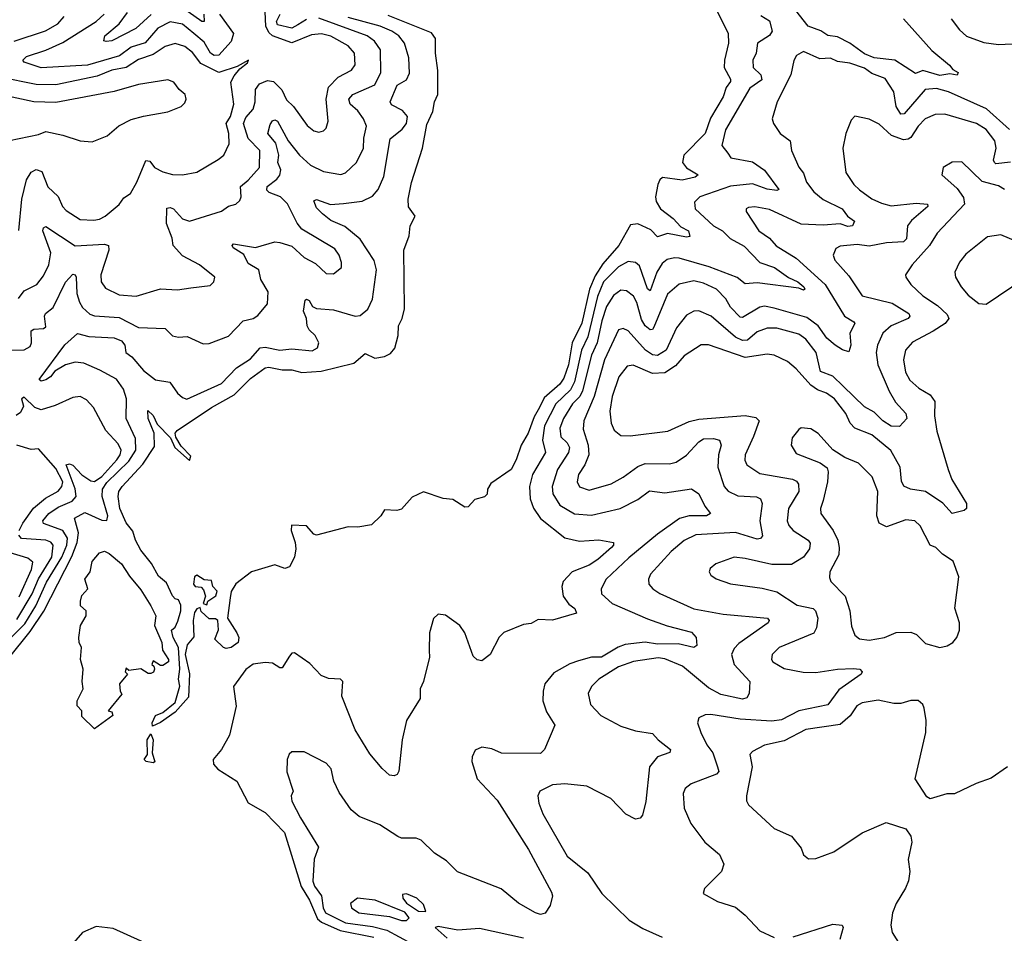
# Model space of a CAD drawing. Extents: x 1954678 to 2060275, y 904822 to 1016299.
# Tile 323 of 467: x 1998927 to 2002969, y 993741 to 997492. Entities that reach past the tile are written whole.
import ezdxf

# ---------------------------------------------------------------- set-up
doc = ezdxf.new("R2010")
doc.units = 0

msp = doc.modelspace()

# ---------------------------------------------------------------- linework, layer by layer
at = {"layer": '0CON20XD'}
for points in [[(2001756.6, 997596.6), (2001835.6, 997435), (2001837.5, 997395), (2001820.3, 997325), (2001819.1, 997295), (2001845, 997248), (2001845, 997237.5), (2001827, 997213), (2001815.7, 997175), (2001762.6, 997087.4), (2001741.6, 997025), (2001654.2, 996935), (2001648.4, 996905), (2001664.2, 996884.2), (2001712, 996855), (2001700, 996845), (2001647.3, 996832.7), (2001566.6, 996843.4), (2001555.3, 996834.7), (2001546.9, 996815), (2001536.9, 996765), (2001540.6, 996745), (2001557.6, 996715), (2001610.2, 996675), (2001641.1, 996641.1), (2001672.4, 996625), (2001677.8, 996602.2), (2001665, 996598.8), (2001586.5, 996613.5), (2001545, 996600.6), (2001518.8, 996628.8), (2001465, 996654.1), (2001435, 996649.4), (2001386.5, 996565), (2001320.9, 996489.1), (2001289.2, 996440.8), (2001266.4, 996385), (2001235, 996246.4), (2001194.9, 996165.1), (2001179.5, 996075), (2001160.5, 996019.5), (2001145.1, 995994.9), (2001080.3, 995939.7), (2001060.6, 995899.4), (2001038.8, 995861.2), (2001014.7, 995795), (2000985.3, 995745), (2000965.8, 995685), (2000945, 995645.7), (2000861.7, 995588.3), (2000848.1, 995565), (2000845.6, 995544.4), (2000835, 995532.5), (2000795, 995522.5), (2000768.3, 995491.7), (2000755, 995490.8), (2000705, 995522), (2000665, 995526), (2000585, 995554), (2000538.5, 995531.5), (2000495, 995482.5), (2000475, 995477.5), (2000425, 995480), (2000410, 995455), (2000371.7, 995418.3), (2000315, 995408.6), (2000275, 995410), (2000146.2, 995376.2), (2000135, 995380), (2000105, 995413.3), (2000043, 995417), (2000041.2, 995395), (2000058.6, 995345), (2000060.3, 995319.7), (2000055.5, 995285), (2000035, 995246), (2000015, 995239.4), (1999975, 995253.2), (1999878.8, 995225), (1999814.5, 995175.5), (1999795.6, 995144.4), (1999791.2, 995118.8), (1999780, 995035), (1999818.9, 994975), (1999826.4, 994955), (1999823.8, 994935), (1999795, 994913.8), (1999775, 994910), (1999764.2, 994914.2), (1999728.3, 994948.3), (1999743, 994987), (1999740, 995025), (1999731.7, 995031.7), (1999705, 995032.5), (1999671.7, 995061.7), (1999668.3, 995078.3), (1999655, 995072.5), (1999645, 995057.5), (1999638.9, 995025), (1999642, 994958), (1999614.4, 994925), (1999606.2, 994885), (1999624.2, 994805.8), (1999619.6, 994710.4), (1999565, 994648.6), (1999505, 994606.9), (1999472, 994592), (1999471.4, 994605), (1999484.6, 994635.4), (1999515, 994646.9), (1999565, 994688), (1999584.2, 994755), (1999578.6, 994785), (1999584.2, 994825), (1999578.8, 994915), (1999557.5, 994955), (1999550, 994985), (1999565, 994998), (1999577, 995023), (1999588.5, 995065), (1999588.5, 995088.5), (1999579.5, 995109.5), (1999565, 995114.2), (1999555, 995126.7), (1999530, 995180), (1999497.2, 995207.2), (1999468.8, 995258.8), (1999425, 995314.6), (1999403.1, 995355), (1999392.2, 995392.2), (1999365, 995425.6), (1999338.5, 995485), (1999331.4, 995535), (1999334.4, 995555), (1999347.8, 995575), (1999433.1, 995666.9), (1999481.1, 995738.9), (1999479.5, 995795), (1999454.7, 995855), (1999452.7, 995887.3), (1999475, 995867.1), (1999491.6, 995831.6), (1999546.7, 995775), (1999564.3, 995735), (1999625, 995682.2), (1999629.7, 995699.7), (1999590.7, 995740.7), (1999568, 995778), (1999566, 995795), (1999574.2, 995805), (1999715, 995899.8), (1999808.3, 995951.7), (1999875, 996019.4), (1999935, 996063.1), (1999950, 996065)], [(2002554.7, 997494.7), (2002672.2, 997365), (2002744.5, 997305), (2002757.4, 997287.4), (2002779.2, 997275), (2002775, 997263.8), (2002745, 997269.5), (2002705, 997263.3), (2002635, 997283), (2002605, 997271.1), (2002519.4, 997325), (2002435, 997335.7), (2002395, 997351.7), (2002335, 997395.5), (2002285, 997422), (2002245, 997426.9), (2002216.5, 997446.5), (2002163.5, 997465), (2002063.3, 997595)], [(1998905, 997403.7), (1999033.5, 997446.5), (1999084.5, 997475), (1999110.4, 997505)], [(1998922.4, 996347.6), (1998945, 996378.9), (1998997.3, 996405), (1999025, 996440.5), (1999047.5, 996485), (1999054.7, 996535), (1999022.8, 996625), (1999025, 996637.1), (1999035, 996642.2), (1999155, 996563.1), (1999275, 996570), (1999291.4, 996565), (1999293.2, 996545), (1999260.8, 996445), (1999261.1, 996415), (1999279.5, 996389.5), (1999335, 996362.3), (1999405, 996357.1), (1999505, 996386.8), (1999575, 996383.1), (1999629.3, 996390.7), (1999708.9, 996401.1), (1999724, 996415), (1999728.8, 996435), (1999665, 996485.4), (1999595, 996522.9), (1999556.8, 996565), (1999553.8, 996595), (1999529.8, 996655), (1999531.8, 996718.2), (1999545, 996720.9), (1999558.5, 996715), (1999595, 996674.7), (1999625, 996664.6), (1999755, 996705.6), (1999785, 996725.6), (1999815, 996734.3), (1999830.6, 996749.4), (1999836.1, 996763.9), (1999833.4, 996806.6), (1999865, 996832.5), (1999911.8, 996885), (1999913.3, 996955), (1999865, 997004.7), (1999846.1, 997065), (1999855, 997089.7), (1999886, 997125), (1999894.4, 997155), (1999895.2, 997205), (1999911.9, 997228.1), (1999945, 997241.8), (1999968.5, 997238.5), (2000003.6, 997203.6), (2000022.7, 997162.7), (2000051.3, 997135), (2000107.5, 997057.5), (2000134.2, 997035), (2000155, 997030.5), (2000173.8, 997035), (2000185, 997046), (2000193.8, 997075), (2000186, 997166), (2000194.7, 997215), (2000234.2, 997255.8), (2000290, 997285), (2000304.1, 997305.9), (2000301.1, 997355), (2000275, 997384.1), (2000205, 997424.8), (2000165.7, 997434.3), (2000125, 997429.8), (2000045, 997397.4), (1999965, 997425.1), (1999949.8, 997439.8), (1999937, 997465), (1999935, 997523.8)], [(1999748, 997515), (1999804.4, 997435), (1999795, 997401.9), (1999745, 997346.4), (1999725, 997344.2), (1999711, 997355), (1999685, 997399.6), (1999642.6, 997435), (1999595, 997473.8), (1999545, 997482.7), (1999495, 997456.5), (1999442.9, 997397.1), (1999385, 997379.4), (1999336.3, 997343.7), (1999205.3, 997305.3), (1999015, 997293.8), (1998945, 997317.5), (1998940.5, 997325), (1998955, 997340.8), (1999035, 997366.3), (1999105, 997398.5), (1999241.1, 997485), (1999274.6, 997515)], [(1999467, 997513), (1999403.8, 997455), (1999305, 997404.8), (1999281.7, 997401.7), (1999272, 997405), (1999276.9, 997425), (1999335.8, 997474.2), (1999369.2, 997520.8)], [(1999683.5, 997515), (1999685, 997484.4), (1999675, 997484.1), (1999595, 997540)], [(1999950, 996065), (2000005, 996054.4), (2000045, 996054.2), (2000085, 996042.9), (2000165, 996049.4), (2000298.3, 996081.7), (2000345, 996121.1), (2000385, 996102.6), (2000425, 996109.5), (2000449, 996121), (2000467.3, 996142.7), (2000481.2, 996195), (2000482.5, 996235), (2000497.9, 996265), (2000507.1, 996305), (2000504.4, 996545), (2000525.7, 996604.3), (2000530.8, 996645), (2000551.2, 996685), (2000523.5, 996723.5), (2000522.5, 996755), (2000535, 996823.3), (2000580.5, 996965), (2000598.9, 997061.1), (2000622.6, 997115), (2000629.6, 997155), (2000643.3, 997185), (2000643.5, 997283.5), (2000634.3, 997355), (2000634.2, 997414.2), (2000618, 997438), (2000439.3, 997509.3)], [(2000105, 997493.2), (2000069.7, 997470.3), (2000045, 997456.4), (1999985, 997470), (1999982, 997485), (1999996.9, 997515)], [(2001969.5, 997509.5), (2002005, 997487.3), (2002015.9, 997444.1), (2002005, 997427.1), (2001956, 997395), (2001950.8, 997355), (2001937.5, 997325), (2001938.6, 997295), (2001970.2, 997265), (2001974, 997245), (2001925, 997210.3), (2001825, 997040), (2001810, 996975), (2001834, 996944)], [(1998881, 994869), (1998969.7, 994980.3), (1999025.8, 995064.2), (1999141.8, 995288.2), (1999163.6, 995345), (1999168.5, 995385), (1999151.8, 995445), (1999195, 995468.1), (1999265, 995436.9), (1999285, 995436), (1999288.8, 995455), (1999265.7, 995535), (1999267.4, 995565), (1999285, 995591.5), (1999375, 995678.7), (1999403.7, 995725), (1999403, 995773), (1999363.9, 995855), (1999366.2, 995935), (1999353.9, 995975), (1999325, 996016), (1999256.9, 996053.1), (1999191.2, 996081.2), (1999155, 996085.7), (1999115, 996074.7), (1999071.7, 996048.2), (1999053.1, 996025), (1999035, 996013.3), (1999015, 996007.5), (1999007.5, 996015), (1999112.7, 996157.3), (1999165, 996203.3), (1999211.1, 996191.1), (1999315, 996185.4), (1999345, 996172.9), (1999359.2, 996155), (1999362.9, 996125), (1999387.7, 996107.7), (1999435, 996052.1), (1999485, 996013.9), (1999544.2, 996004.3), (1999575, 995958.6), (1999595, 995940.6), (1999613.8, 995933.8), (1999755, 995998.8), (1999817.2, 996062.8), (1999875, 996100), (1999915, 996144), (1999935, 996148), (1999995, 996134.7), (2000045, 996140.3), (2000127.8, 996132.2), (2000150, 996145), (2000155.6, 996165), (2000140, 996195), (2000115, 996218.9), (2000107.5, 996235), (2000104.7, 996265), (2000091.9, 996295), (2000099.4, 996340.6), (2000105, 996344.5), (2000115, 996338.5), (2000129.3, 996315), (2000145, 996306.5), (2000215, 996300.8), (2000305, 996274.7), (2000325, 996277.9), (2000356, 996304), (2000375.5, 996345), (2000391.4, 996465), (2000382.9, 996502.9), (2000325, 996590.8), (2000262.1, 996642.1), (2000205, 996667.3), (2000170.5, 996695), (2000145, 996719.4), (2000135, 996747.5), (2000145, 996753.1), (2000203.6, 996733.6), (2000256.9, 996736.9), (2000333.7, 996746.3), (2000375, 996767.9), (2000398.7, 996795), (2000421.5, 996848.5), (2000447.4, 997002.6), (2000497.7, 997042.2), (2000515.3, 997065), (2000519.2, 997095), (2000499.2, 997119.2), (2000452.9, 997142.9), (2000448.2, 997155), (2000477.1, 997222.9), (2000514.7, 997245.3), (2000527.3, 997272.7), (2000525.3, 997335), (2000506.9, 997395), (2000483.6, 997425), (2000454.7, 997445), (2000406.6, 997465), (2000275, 997500.1)], [(1998895, 996134.8), (1998945, 996136.8), (1998969.8, 996150.2), (1998975.9, 996165), (1998974.5, 996215), (1998985, 996220.9), (1999025, 996223.6), (1999035, 996230.8), (1999028.7, 996275), (1999033.1, 996285), (1999065, 996310.4), (1999115, 996414.5), (1999145, 996446.5), (1999155, 996444.2), (1999158.7, 996435), (1999161.7, 996368.3), (1999172.4, 996332.4), (1999185, 996310), (1999215, 996282.6), (1999235, 996276.1), (1999335, 996269.3), (1999415, 996228.7), (1999524.5, 996224.5), (1999555, 996194.3), (1999579.1, 996189.1), (1999615, 996191.5), (1999680.6, 996160.6), (1999705, 996162.9), (1999785, 996193.1), (1999845, 996255.6), (1999885, 996264.4), (1999905, 996277.1), (1999944.3, 996325), (1999947.5, 996375), (1999917.3, 996425), (1999909.5, 996465), (1999865, 996490.8), (1999847.8, 996527.8), (1999803.9, 996555), (1999799.4, 996565), (1999805, 996571.4), (1999895, 996556.7), (1999975, 996579.6), (1999995, 996577.5), (2000045, 996562.2), (2000095, 996515.5), (2000140.9, 996490.9), (2000185, 996450), (2000215, 996448.9), (2000247.8, 996475), (2000248.5, 996495), (2000238.5, 996525), (2000220.4, 996550.4), (2000085, 996631.9), (2000065.8, 996655.8), (2000026.2, 996736.2), (1999998, 996765), (1999952, 996782), (1999941.7, 996791.7), (1999943.6, 996806.4), (1999983.4, 996836.6), (1999995, 996852.9), (1999998.7, 996875), (1999987.2, 996905), (1999990.7, 996935), (1999979.2, 996985), (1999945.4, 997025), (1999955, 997062), (1999965, 997077.1), (1999975, 997081.1), (1999985, 997074.5), (2000029.5, 996995), (2000075.2, 996935.2), (2000121.5, 996895), (2000175, 996868.7), (2000245, 996856.2), (2000265, 996863.6), (2000309.4, 996905), (2000338.9, 996965), (2000339.6, 997005), (2000350.8, 997055), (2000338.5, 997085), (2000315, 997118), (2000284.3, 997145), (2000278.1, 997165), (2000294.8, 997185.2), (2000385, 997224.7), (2000410, 997275), (2000407.9, 997367.9), (2000383.6, 997403.6), (2000353.9, 997425), (2000155, 997498.7)], [(2002751.5, 997495), (2002785, 997450.6), (2002814.2, 997424.2), (2002885, 997397.7), (2002945, 997390.5), (2003055.6, 997395.6)], [(1998923.8, 996626.2), (1998935.6, 996755), (1998954.8, 996835), (1998973.9, 996866.1), (1998995, 996877.1), (1999017.9, 996867.9), (1999043.1, 996805), (1999085, 996765.5), (1999102.8, 996725), (1999118.2, 996708.2), (1999175, 996671.8), (1999231.5, 996668.5), (1999255, 996672.3), (1999278.1, 996685), (1999335, 996732.9), (1999355, 996760.8), (1999381.5, 996778.5), (1999408.2, 996825), (1999445, 996914.3), (1999461.4, 996911.4), (1999481.1, 996885), (1999515, 996866.7), (1999555, 996856.8), (1999595, 996855.4), (1999654, 996866), (1999742.6, 996917.4), (1999765.7, 996935), (1999787.8, 996982.2), (1999785.9, 997025), (1999774.8, 997065), (1999792.1, 997095), (1999806.7, 997145), (1999794.3, 997235.7), (1999808.3, 997261.7), (1999830.6, 997289.4), (1999862.5, 997315), (1999866.2, 997326.2), (1999820, 997300), (1999745, 997275.2), (1999671.3, 997311.3), (1999636.5, 997356.5), (1999605, 997381.1), (1999565, 997394.3), (1999525, 997381.4), (1999475, 997349.3), (1999415, 997328.5), (1999365, 997295.7), (1999305, 997284.5), (1999245, 997260), (1999075, 997224.6), (1998995, 997225.7), (1998845, 997255.7)], [(2002991, 997041), (2002895.9, 997125.9), (2002739.5, 997195), (2002691.2, 997208.8), (2002644.6, 997205), (2002558.2, 997105), (2002545, 997103.7), (2002525.9, 997135), (2002515.3, 997195), (2002479.8, 997249.8), (2002425, 997270.6), (2002395, 997292.3), (2002335, 997313.6), (2002285, 997320.2), (2002255, 997333.4), (2002211.7, 997331.7), (2002145, 997360.8), (2002116.7, 997345), (2002105.8, 997324.2), (2002093.3, 997265), (2002036.5, 997155), (2002015.7, 997085), (2002021.4, 997065), (2002049.4, 997025), (2002089.6, 996995), (2002095.4, 996955), (2002126, 996886), (2002145, 996862), (2002157.6, 996825), (2002186.9, 996785), (2002225, 996754), (2002303.1, 996715), (2002325, 996685.4), (2002354.4, 996665), (2002346.4, 996645), (2002327, 996643), (2002295, 996653.5), (2002225, 996647.6), (2002135, 996652.6), (2002005, 996712.7), (2001945, 996723.5), (2001918.8, 996721.2), (2001910, 996715), (2001910, 996705), (2001961.2, 996625), (2002004.6, 996595), (2002032.8, 996562.8), (2002115, 996512.8), (2002234.1, 996405), (2002312.7, 996275), (2002351.8, 996251.8), (2002355.5, 996245), (2002334.6, 996205), (2002339.2, 996155), (2002331.2, 996128.8), (2002305, 996136), (2002274.3, 996155), (2002241.1, 996185), (2002204.8, 996235), (2002159.1, 996269.1), (2002025, 996307.2), (2001985, 996315.2), (2001965, 996311.9), (2001895, 996269.7), (2001885, 996271.1), (2001845, 996311.4), (2001825.7, 996345.7), (2001787.2, 996385), (2001735, 996410.2), (2001695, 996420), (2001634.4, 996405.6), (2001586.5, 996365), (2001530.8, 996229.2), (2001525, 996220.4), (2001515, 996218.4), (2001495, 996235.2), (2001480.3, 996260.3), (2001460.2, 996330.2), (2001446.6, 996356.6), (2001418.2, 996378.2), (2001395, 996380.8), (2001365, 996360), (2001336.2, 996315), (2001316.4, 996255), (2001298.3, 996165), (2001275.1, 996115), (2001237.7, 995967.7), (2001226.5, 995945), (2001196, 995915), (2001160.2, 995855), (2001144, 995815), (2001148.6, 995778.6), (2001175, 995754.7), (2001184.5, 995735), (2001180, 995715), (2001134.3, 995645), (2001112.5, 995575), (2001115.8, 995545), (2001145, 995499.3), (2001205, 995463), (2001275, 995457.8), (2001392.2, 995485), (2001465, 995521.6), (2001512.4, 995557.6), (2001575, 995549.8), (2001685, 995565.4), (2001715, 995545.7), (2001739.6, 995495), (2001762.9, 995465), (2001746.7, 995455), (2001675.2, 995454.8), (2001635.8, 995444.2), (2001545, 995379.2), (2001427.3, 995282.7)], [(1998885, 996995.5), (1999005, 997021.1), (1999035, 997033.3), (1999105, 997018.1), (1999175, 996993.8), (1999225, 996990.8), (1999286.7, 997015), (1999334.5, 997055.5), (1999385, 997082.5), (1999435, 997095.7), (1999535, 997114), (1999590, 997135), (1999605, 997150), (1999611.2, 997165), (1999606, 997185), (1999582, 997205), (1999560, 997235), (1999535, 997244.2), (1999415, 997226.1), (1999315, 997197.3), (1999075, 997152.3), (1998985.4, 997154.6), (1998825, 997188.5)], [(2002995, 996906.8), (2002935, 996900.3), (2002928.5, 996905), (2002925.3, 996915), (2002935.6, 996965), (2002930.8, 996995), (2002895, 997040.8), (2002855, 997066), (2002725, 997104.6), (2002685, 997103.2), (2002643.6, 997085), (2002615.3, 997055), (2002585, 997008.4), (2002575, 997000.8), (2002555, 996998.6), (2002505.8, 997015.8), (2002455, 997062.9), (2002415, 997082.9), (2002355, 997096.2), (2002340.5, 997079.5), (2002318, 997025), (2002306, 996965), (2002318.6, 996865), (2002351.1, 996815), (2002375, 996792.7), (2002425, 996756.8), (2002465, 996738.7), (2002505, 996727.6), (2002607.9, 996737.9), (2002654.2, 996735), (2002655.5, 996725), (2002587.5, 996667.5), (2002571.7, 996645), (2002568.2, 996591.8), (2002555, 996579.5), (2002485, 996575.2), (2002415, 996562.7), (2002365, 996568.6), (2002295, 996562.7), (2002277.1, 996552.9), (2002266.7, 996525), (2002273.5, 996505), (2002330.7, 996440.7), (2002385, 996358.5), (2002508.2, 996328.2), (2002577.3, 996285), (2002581.5, 996275), (2002574.4, 996265), (2002505, 996234.7), (2002470, 996205), (2002448.4, 996155), (2002442.5, 996125), (2002449.8, 996075), (2002496.7, 995966.7), (2002521.9, 995921.9), (2002565.5, 995875), (2002569.2, 995855), (2002538.5, 995821.5), (2002505, 995822.9), (2002470.4, 995845), (2002435, 995881.1), (2002395, 995901.9), (2002307.6, 995987.6), (2002265, 996027.8), (2002215, 996047.5), (2002197.3, 996125), (2002155, 996179.7), (2002125, 996200.7), (2002035, 996225.2), (2001995, 996225.8), (2001955, 996210), (2001915, 996175.6), (2001895, 996174.2), (2001865, 996188), (2001765.6, 996275), (2001715, 996296.7), (2001695, 996295.3), (2001665, 996278.8), (2001623.2, 996226.8), (2001580.5, 996135), (2001545, 996112.6), (2001525, 996116.5), (2001495.8, 996135), (2001424.5, 996215), (2001405, 996224), (2001385, 996218.2), (2001327.3, 996095), (2001285.3, 995944.7), (2001243.5, 995845), (2001240.3, 995810.3)], [(2001834, 996944), (2001846, 996925), (2001935, 996907.9), (2001984.7, 996874.7), (2002044, 996795), (2002035, 996790), (2001995, 996796.2), (2001935, 996817.5), (2001845, 996807.9), (2001719.4, 996765), (2001697, 996743), (2001700.5, 996715), (2001775.2, 996645.2), (2001811.8, 996625), (2001843.8, 996593.8), (2001901.8, 996561.8), (2001965, 996494.8), (2002025.6, 996475), (2002083, 996433), (2002121.6, 996415), (2002146.4, 996395), (2002150, 996385), (2002145, 996381.1), (2002125, 996390), (2001955, 996411.3), (2001905, 996407.5), (2001873, 996433), (2001757, 996477), (2001635, 996512.3), (2001615, 996514.2), (2001585, 996506.6), (2001565, 996491.5), (2001542.9, 996455), (2001515, 996378.9), (2001505, 996387.1), (2001471.1, 996481.1), (2001455, 996495.4), (2001425, 996498.7), (2001385, 996476.5), (2001323.7, 996415), (2001298.6, 996355), (2001259.8, 996190.2), (2001233.4, 996135), (2001205.3, 996005), (2001188.2, 995971.8), (2001127.9, 995915), (2001081.5, 995825), (2001073.2, 995765), (2001085.7, 995715), (2001031.9, 995625), (2001019.4, 995575), (2001022.9, 995525), (2001037, 995487), (2001065, 995443.4), (2001165, 995364.1), (2001225, 995351.1), (2001305, 995356.2), (2001365.5, 995345.5), (2001365.5, 995335), (2001356.7, 995325), (2001300.8, 995275), (2001265, 995251.8), (2001195, 995225.3), (2001158, 995185), (2001152.5, 995165), (2001157.8, 995125), (2001181.7, 995091.7), (2001205.6, 995075), (2001213.3, 995055), (2001115, 995026.2), (2001055, 995028.8), (2001027.3, 995012.7), (2000995, 995008.8), (2000915, 994976.2), (2000895, 994956.7), (2000859.2, 994885), (2000825, 994860), (2000805, 994864.2), (2000789.1, 994879.1), (2000754.6, 994974.6), (2000734.7, 995004.7), (2000675, 995047.5), (2000645, 995051.2), (2000626, 995034), (2000609.5, 994975), (2000608.5, 994901.5), (2000610, 994875), (2000585.4, 994775), (2000570.8, 994745), (2000570.6, 994705), (2000515.7, 994615), (2000497.5, 994535), (2000483, 994407), (2000476.4, 994393.6), (2000465, 994387.5), (2000445, 994390), (2000415, 994418), (2000365, 994478), (2000305, 994576), (2000249.1, 994715), (2000253.8, 994775), (2000244.1, 994784.1), (2000195, 994787.1), (2000165, 994800), (2000118.6, 994848.6), (2000055, 994892.5), (2000045, 994890.8), (2000035, 994879.2), (2000005, 994831.1), (1999995, 994830.6), (1999965, 994850.3), (1999935, 994852.9), (1999885, 994846.2), (1999855, 994823.8), (1999805, 994753.8), (1999816.2, 994673.8), (1999804.7, 994625), (1999788.1, 994555), (1999755, 994495.5), (1999721.9, 994455), (1999722.2, 994435), (1999741.2, 994415), (1999818.5, 994365), (1999865, 994276.2), (1999935, 994236.7), (2000014.7, 994155), (2000083.2, 993933.2), (2000116.9, 993876.9), (2000150, 993800), (2000166.7, 993786.7), (2000242.5, 993752.5), (2000381.1, 993725)], [(2002970.5, 996795), (2002945, 996810), (2002877.6, 996827.6), (2002795, 996908.8), (2002755, 996907.5), (2002718, 996885), (2002712.5, 996855), (2002775, 996798.9), (2002802.1, 996762.1), (2002806.1, 996735), (2002694.2, 996615.8), (2002661.6, 996565), (2002590.5, 996485), (2002564.2, 996445), (2002564.5, 996434.5), (2002585.6, 996405), (2002635, 996357.9), (2002695, 996319.1), (2002735, 996281.8), (2002741.8, 996265), (2002726.1, 996245), (2002676.9, 996213.1), (2002591.9, 996168.1), (2002564.1, 996135), (2002556, 996095), (2002563.4, 996045), (2002581.4, 996011.4), (2002618.4, 995978.4), (2002665, 995951.6), (2002684.2, 995925), (2002682.6, 995865), (2002692.1, 995802.1), (2002738.4, 995645), (2002753.9, 995603.9), (2002813.5, 995505), (2002814.2, 995485), (2002803.8, 995476.2), (2002755, 995464.5), (2002716.8, 995506.8), (2002645, 995555.3), (2002584.1, 995564.1), (2002556.6, 995576.6), (2002546.8, 995596.8), (2002541.2, 995655), (2002503.1, 995723.1), (2002425, 995788), (2002355, 995815.3), (2002335.8, 995835.8), (2002318.8, 995875), (2002271.4, 995935), (2002239.1, 995959.1), (2002202.6, 995972.6), (2002175, 995990.7), (2002115, 996058.5), (2002079.2, 996089.2), (2002023.8, 996115), (2001995, 996118), (2001905, 996104.3), (2001755, 996157.3), (2001725, 996156.9), (2001655, 996112.1), (2001618.8, 996071.2), (2001575, 996042.5), (2001525, 996039.8), (2001445, 996073.9), (2001420.5, 996069.5), (2001386.4, 996025), (2001359, 995945), (2001350, 995885), (2001355.4, 995835), (2001367.1, 995807.1), (2001395.4, 995785.4), (2001432.7, 995782.7), (2001588.1, 995801.9), (2001675, 995841.6), (2001715, 995851.9), (2001905, 995867.3), (2001948.7, 995858.7), (2001963.1, 995845), (2001939.1, 995780.9), (2001905.3, 995705), (2001903.8, 995683.8), (2001912.5, 995665), (2001965, 995628.1), (2002099.2, 995605), (2002116.7, 995596.7), (2002124.7, 995585), (2002125.8, 995555), (2002083.4, 995485), (2002077.2, 995435), (2002084.6, 995415), (2002102.3, 995395), (2002164.6, 995355), (2002172.1, 995342.1), (2002170.1, 995319.9), (2002145.4, 995285), (2002095, 995255.8), (2002014.7, 995254.7), (2001905, 995280.4), (2001860, 995285), (2001785, 995258), (2001761.2, 995238.8), (2001758, 995225), (2001765, 995212), (2001786.6, 995196.6), (2001845, 995175.5), (2001975, 995158.5), (2002035, 995142.5), (2002118.7, 995088.7), (2002184.1, 995074.1), (2002194.7, 995064.7), (2002203.8, 995035), (2002198.6, 994995), (2002186.6, 994973.4), (2002044.4, 994915), (2002015.6, 994885), (2002013.1, 994865), (2002018.6, 994855), (2002065, 994827.7), (2002143, 994813), (2002195, 994811.3), (2002285, 994826), (2002348.1, 994828.1), (2002376.2, 994825), (2002385.8, 994815), (2002381.9, 994805), (2002290, 994740), (2002245, 994678.7), (2002126.2, 994653.8), (2002055, 994617), (2002015, 994612.1), (2001885, 994619.8), (2001765, 994640), (2001741.8, 994638.2), (2001715, 994626), (2001709.2, 994605), (2001723.9, 994565), (2001748.2, 994515), (2001772, 994482), (2001792.2, 994425), (2001796.7, 994405), (2001787.5, 994395), (2001684.2, 994355), (2001659.4, 994335), (2001651.1, 994315), (2001655.4, 994255), (2001682, 994192), (2001739.4, 994115), (2001800, 994065), (2001818, 994025), (2001808, 993995), (2001738.8, 993925), (2001732.5, 993905), (2001792.2, 993872.2), (2001865, 993848), (2001906, 993815), (2001965, 993751.4), (2002025, 993724.5)], [(2002895, 996324), (2003051.2, 996428.8), (2003082.7, 996477.3), (2003093.1, 996505), (2003091.9, 996525), (2003075, 996550), (2003036.2, 996575), (2002955, 996608.6), (2002899.7, 996600.3), (2002810.6, 996529.4), (2002785, 996496.2), (2002765.6, 996455), (2002769.4, 996435), (2002791.5, 996395), (2002820.8, 996360.8), (2002865, 996326), (2002895, 996324)], [(1998895, 994957.6), (1998947.9, 995012.1), (1998993.9, 995086.1), (1999037.4, 995182.6), (1999099.9, 995285), (1999120.3, 995335), (1999123.1, 995363.1), (1999104.8, 995395), (1999025, 995424.1), (1999021.6, 995435), (1999046.8, 995465), (1999085, 995491.2), (1999143.3, 995515), (1999158.8, 995535), (1999155.3, 995565.3), (1999118, 995665), (1999131.4, 995668.6), (1999145, 995662.9), (1999182.9, 995622.9), (1999218.7, 995598.7), (1999235, 995595.4), (1999265, 995616), (1999326.6, 995685), (1999340.2, 995705), (1999344.3, 995725), (1999331.2, 995751.2), (1999281.1, 995805), (1999230.3, 995900.3), (1999201.3, 995931.3), (1999175, 995944.3), (1999145, 995941.1), (1999072.5, 995907.5), (1999015, 995890), (1998989.8, 995899.8), (1998945, 995942), (1998934.6, 995935.4), (1998942.5, 995905), (1998931, 995879), (1998913.3, 995866.7)], [(2001240.3, 995810.3), (2001260.8, 995745), (2001264.2, 995705), (2001247.8, 995665), (2001221.8, 995625), (2001215.5, 995595), (2001225, 995573.5), (2001265, 995560.7), (2001355, 995586.2), (2001405, 995613.5), (2001465, 995656.8), (2001495, 995669.5), (2001595, 995668.2), (2001622.5, 995675), (2001665, 995704), (2001715, 995758.7), (2001735, 995771.6), (2001775, 995772.8), (2001799.4, 995765), (2001807.2, 995745), (2001795.9, 995705), (2001793.6, 995655), (2001819.1, 995575), (2001835, 995556.7), (2001875, 995536.5), (2001952.4, 995532.4), (2001968.1, 995525), (2001974.6, 995505), (2001966.1, 995435), (2001977.2, 995372.8), (2001968.5, 995361.5), (2001955, 995359.4), (2001865, 995386.9), (2001703.4, 995376.6), (2001655, 995353.2), (2001601.5, 995308.5), (2001517.3, 995215), (2001508.5, 995195), (2001510, 995175), (2001526.7, 995155), (2001555, 995136.2), (2001695, 995073.8), (2001815, 995051.8), (2001997.1, 995035), (2002004.3, 995025), (2002000, 995015), (2001879.3, 994930.7), (2001860.1, 994909.9), (2001848.9, 994885), (2001860, 994845), (2001924.7, 994775), (2001922, 994725), (2001911.6, 994708.4), (2001895, 994702.1), (2001805, 994720.9), (2001755, 994749), (2001647.7, 994837.7), (2001575, 994868.5), (2001548, 994872), (2001447.4, 994857.4), (2001385, 994834.7), (2001305.3, 994784.7), (2001275, 994754.3), (2001260.9, 994725), (2001270.2, 994680.2), (2001313.1, 994635), (2001395, 994591.8), (2001455, 994572.3), (2001525, 994561.5), (2001547.7, 994535), (2001599.4, 994495), (2001596.7, 994483.3), (2001545.6, 994465), (2001512.5, 994425), (2001497.8, 994282.2), (2001484.3, 994225.7), (2001475, 994213.3), (2001455, 994210), (2001415, 994230), (2001353.3, 994295), (2001255.6, 994345.6), (2001164.7, 994355.3), (2001115, 994350.9), (2001062, 994325), (2001054.3, 994305.7), (2001058.2, 994275), (2001075, 994231.9), (2001175, 994058.2), (2001259, 993989), (2001317.5, 993905), (2001428.9, 993795), (2001485, 993760.8), (2001564.8, 993724.8)], [(2002705, 994914), (2002735, 994920.8), (2002758, 994935), (2002774.5, 994955.5), (2002785.6, 994985), (2002785.6, 995015.6), (2002765.8, 995075.8), (2002782, 995205), (2002759.1, 995269.1), (2002715, 995298.1), (2002687.5, 995325), (2002664.2, 995335), (2002624.4, 995414.4), (2002601.2, 995435), (2002565, 995439.1), (2002485, 995410), (2002455, 995424.5), (2002445.3, 995455.3), (2002449.3, 995555), (2002426.4, 995615), (2002370.9, 995670.9), (2002314.4, 995694.4), (2002265.7, 995725.7), (2002205, 995792.5), (2002175, 995812.5), (2002135, 995815.7), (2002125, 995808.8), (2002098, 995775), (2002094, 995745), (2002115, 995711.4), (2002212.7, 995672.7), (2002241.5, 995651.5), (2002246.7, 995635), (2002243.9, 995593.9), (2002225, 995518), (2002214.6, 995485), (2002215.5, 995465), (2002266.5, 995395), (2002285.8, 995355), (2002291.9, 995325), (2002290, 995295), (2002252.5, 995225), (2002251.3, 995201.3), (2002257.1, 995185), (2002315.3, 995125), (2002334.6, 995065), (2002342.3, 995002.3), (2002356, 994965), (2002375, 994950), (2002415, 994944.5), (2002477.5, 994955), (2002525, 994975.7), (2002585, 994977.5), (2002608.1, 994968.1), (2002645, 994931.2), (2002705, 994914)], [(1998925.5, 995395), (1998939.6, 995425), (1998983.5, 995486.5), (1999032.6, 995527.4), (1999085, 995555.7), (1999099.6, 995575), (1999103.8, 995595), (1999075, 995649.3), (1999005, 995730), (1998975, 995727.9), (1998915, 995744.5)], [(1998915, 995029.3), (1998979.1, 995135), (1999004, 995196), (1999059.3, 995285), (1999065.2, 995335), (1999055, 995347.3), (1999035, 995354.8), (1998935, 995362.4), (1998924.1, 995375)], [(1998925, 995122.3), (1998975.3, 995235.3), (1998981.1, 995265), (1998961.2, 995281.2), (1998883.8, 995303.8)], [(1999235, 994580), (1999181.7, 994631.7), (1999182.5, 994655), (1999162.5, 994675), (1999162.5, 994695), (1999187.5, 994745), (1999183.3, 994775), (1999187.5, 994825), (1999176.7, 994865), (1999181.2, 994915), (1999171.2, 994935), (1999170, 994955), (1999177.5, 995005), (1999200, 995045), (1999200, 995065), (1999177.5, 995085), (1999176.7, 995105), (1999182, 995128), (1999207.5, 995155), (1999194, 995195), (1999216.7, 995225), (1999225, 995267.5), (1999255, 995303.3), (1999275, 995310), (1999295, 995300.8), (1999345, 995258.2), (1999377.7, 995207.7), (1999425, 995151.4), (1999465.4, 995085), (1999485.9, 995044.1), (1999480, 995005), (1999511.2, 994935), (1999513.6, 994903.6), (1999537.5, 994865), (1999537.5, 994855), (1999515, 994840), (1999505, 994840), (1999475, 994860), (1999470, 994845), (1999478.3, 994838.3), (1999480, 994825), (1999476.4, 994813.6), (1999465, 994807.5), (1999455, 994807.5), (1999425, 994827.5), (1999375, 994820), (1999365, 994830), (1999360, 994815), (1999370, 994805), (1999337.5, 994765), (1999340, 994735), (1999347, 994723), (1999290, 994655), (1999305, 994650), (1999310, 994635), (1999235, 994580)], [(2001427.3, 995282.7), (2001334.6, 995195), (2001313.6, 995155), (2001315.6, 995135), (2001360, 995095), (2001505, 995031.8), (2001585, 995003.3), (2001685, 994977.9), (2001704.4, 994955), (2001707.5, 994922.5), (2001695, 994914.4), (2001629.8, 994929.8), (2001545, 994928.5), (2001495, 994936.3), (2001413.1, 994926.9), (2001383.7, 994916.3), (2001315, 994875.2), (2001275, 994874.2), (2001220.9, 994859.1), (2001185, 994846.8), (2001119.3, 994810.7), (2001083.6, 994765), (2001075.5, 994735), (2001074.6, 994695), (2001089.8, 994649.8), (2001123.5, 994595), (2001081.5, 994495), (2001065, 994478.8), (2000905, 994481.2), (2000865, 994498.9), (2000824.3, 994505.7), (2000797, 994493), (2000784.4, 994465.6), (2000783.3, 994446.7), (2000805.5, 994375), (2000887, 994287), (2001016.5, 994085), (2001110.3, 993910.3), (2001114.2, 993895), (2001104.7, 993855), (2001085, 993823.8), (2001065, 993818.5), (2001045, 993825.5), (2000974.3, 993865), (2000903.4, 993923.4), (2000725, 993993.4), (2000678.8, 994038.8), (2000630, 994070), (2000575, 994123.3), (2000555, 994131.1), (2000495, 994132.2), (2000478.9, 994138.9), (2000405, 994186), (2000320.5, 994220.5), (2000287.9, 994247.9), (2000238.8, 994318.8), (2000216.2, 994365), (2000205.8, 994415.8), (2000185, 994440), (2000095, 994486.7), (2000045, 994486.7), (2000032.9, 994477.1), (2000025.8, 994455), (2000023.6, 994403.6), (2000050, 994325), (2000042, 994305), (2000045, 994283.8), (2000079.4, 994215), (2000153.9, 994095), (2000136, 994045), (2000130.3, 993955), (2000137.3, 993935), (2000165.9, 993895), (2000173.5, 993845), (2000182.6, 993825), (2000265, 993784.6), (2000375, 993769.3), (2000434.5, 993754.5), (2000535, 993698.9)], [(1999695, 995090), (1999700, 995105), (1999733, 995127), (1999737.5, 995145), (1999720, 995165), (1999715, 995190), (1999685, 995192.5), (1999655, 995211.2), (1999644.3, 995205), (1999641.4, 995175), (1999647.5, 995165), (1999671.7, 995161.7), (1999681.2, 995151.2), (1999690, 995125), (1999680, 995095), (1999695, 995090)], [(2002982.5, 994425), (2002915, 994377.5), (2002854.1, 994355.9), (2002765, 994313.3), (2002733, 994313), (2002665, 994293.3), (2002650.7, 994300.7), (2002603.3, 994375), (2002647.5, 994565), (2002648, 994615), (2002640, 994665), (2002635, 994680), (2002615, 994697.5), (2002585, 994696.2), (2002543.9, 994683.9), (2002515, 994684), (2002451.7, 994698.3), (2002385, 994687.9), (2002363.3, 994675), (2002336.4, 994633.6), (2002295, 994598.1), (2002155, 994577.1), (2002065, 994531.4), (2001985, 994512.9), (2001935, 994488.1), (2001924.6, 994475), (2001934.6, 994424.6), (2001910.6, 994305), (2001910.8, 994285), (2001919.1, 994269.1), (2002025, 994171.4), (2002095, 994140), (2002135, 994090), (2002145, 994063.3), (2002165, 994046.7), (2002195, 994048.8), (2002270, 994075), (2002385, 994152.9), (2002483.9, 994196.1), (2002565, 994170), (2002585, 994140), (2002589.2, 994115), (2002574.2, 994044.2), (2002581.2, 993995), (2002576.1, 993956.1), (2002564.2, 993925.8), (2002525, 993863.3), (2002510.6, 993825), (2002503.5, 993775), (2002508.5, 993745), (2002564.4, 993655)], [(1999475, 994441.2), (1999446.1, 994446.1), (1999438.8, 994455), (1999451.4, 994475), (1999451.1, 994535), (1999465, 994560), (1999475.4, 994535), (1999471.7, 994481.7), (1999482.5, 994445), (1999475, 994441.2)], [(2000495, 993793.6), (2000515, 993793.6), (2000526.2, 993805), (2000508.2, 993828.2), (2000387, 993877), (2000314.6, 993885.4), (2000285.9, 993864.1), (2000289.2, 993845), (2000319.2, 993825), (2000445, 993809.8), (2000495, 993793.6)], [(2000595, 993830), (2000585, 993858.8), (2000558, 993885), (2000515, 993902.5), (2000499.3, 993900.7), (2000500, 993885), (2000514.6, 993864.6), (2000565, 993832), (2000595, 993830)], [(1999483.5, 993683.5), (1999310.7, 993760.7), (1999241.4, 993768.6), (1999185, 993744.3), (1999085, 993629.5)], [(2000995, 993720.5), (2000815, 993761.1), (2000725.8, 993754.2), (2000645, 993768.8), (2000632.5, 993765), (2000681.7, 993721.7)], [(2002103, 993727), (2002265, 993778.6), (2002303.9, 993773.9), (2002308, 993765), (2002293.5, 993715)]]:
    msp.add_lwpolyline(points, dxfattribs=at)

doc.saveas('drawing.dxf')
